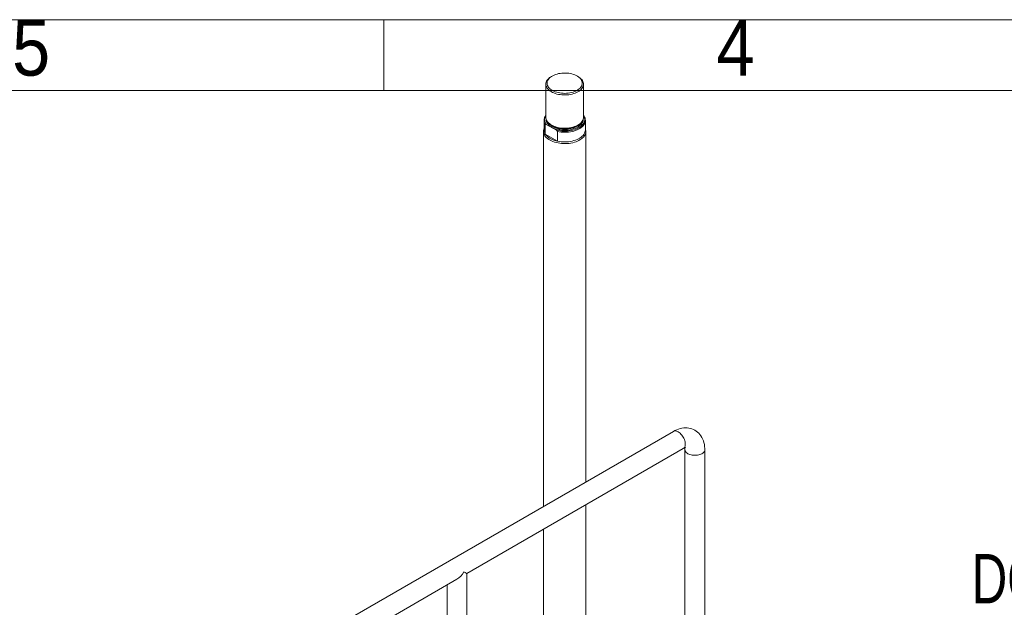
# Model space of a CAD drawing. Header units: millimetres. Extents: x 450 to 25135, y 150 to 17673.
# Tile 461 of 463: x 17989 to 20086, y 16419 to 17670. Entities that reach past the tile are written whole.
import ezdxf

# ---------------------------------------------------------------- set-up
doc = ezdxf.new("R2010")
doc.units = ezdxf.units.MM
doc.linetypes.add('SLD-Centrada-doble', pattern=[12.7, 6.35, -1.27, 1.27, -1.27, 1.27, -1.27])
doc.linetypes.add('SLD-Continua', pattern=[0])
doc.layers.add('COTAS', color=1, linetype='SLD-Continua')
doc.layers.add('OCULTA', color=8, linetype='SLD-Continua')
doc.styles.add('SLDTEXTSTYLE3', font='GOTHIC.TTF', dxfattribs={"width": 0.913})
doc.styles.add('SLDTEXTSTYLE6', font='ARIALN.TTF', dxfattribs={"width": 0.87})

# ---------------------------------------------------------------- blocks, each defined once
blk = doc.blocks.new('SW_NOTE_0_4')
at = {"layer": 'COTAS', "color": 0, "ltscale": 30, "char_height": 105, "attachment_point": 1, "style": 'SLDTEXTSTYLE6'}
for s, insert in [('DOOR TIGHTEN', (15.6, 123.2)), ('CYLINDER', (15.6, -12.1))]:
    blk.add_mtext(s, dxfattribs=dict(at, insert=insert))

msp = doc.modelspace()

# ---------------------------------------------------------------- linework, layer by layer
at = {"color": 7, "linetype": 'SLD-Continua', "lineweight": 18, "ltscale": 30}
for p, q in [((450, 17670), (25080, 17670)), ((18765, 17520), (18765, 17670)), ((600, 17520), (24930, 17520))]:
    msp.add_line(p, q, dxfattribs=at)
at = {"layer": 'OCULTA', "linetype": 'SLD-Continua', "lineweight": 18, "ltscale": 30}
for p, q in [((19123.5, 17550.5), (19121.7, 17549.5)), ((19178.3, 17549.5), (19176.5, 17550.5)), ((19110, 17533.2), (19110, 17462.5)), ((19190, 17462.5), (19190, 17533.2)), ((19110, 17466.6), (19109.8, 17466.4)), ((19190, 17466.5), (19191.2, 17464.8)), ((19106, 17456), (19106, 17435.6)), ((19108.7, 17447.2), (19110.9, 17447.6)), ((19108.7, 17426.7), (19108.7, 17447.2)), ((19132.6, 17435), (19110.9, 17447.6)), ((19121.7, 17446.1), (19122.9, 17445.4)), ((19177.1, 17445.4), (19178.3, 17446.1)), ((19194, 17435.6), (19194, 17456)), ((19105, 17432.5), (19105, 16634.2)), ((19106, 17438), (19105.8, 17437.5)), ((19134.7, 17411.8), (19108.7, 17426.7)), ((19134.7, 17432.2), (19132.6, 17435)), ((19134.7, 17411.8), (19134.7, 17432.2)), ((19194.2, 17437.5), (19194, 17438)), ((19195, 16686.1), (19195, 17432.5)), ((19381.4, 16793.7), (17931.8, 15957.1)), ((18941.6, 16491.2), (19402.5, 16757.2)), ((19406.2, 16755), (19406.2, 16394.7)), ((19448.4, 15964.8), (19448.4, 16755)), ((19195, 16272.8), (19195, 16637.5)), ((19105, 16585.5), (19105, 16220.8)), ((18941.6, 16100.3), (18941.6, 16491.2)), ((18434.8, 16198.7), (18920.5, 16479.1)), ((18899.4, 16466.9), (18899.4, 16102.2))]:
    msp.add_line(p, q, dxfattribs=at)
at = {"layer": 'OCULTA', "linetype": 'SLD-Continua', "lineweight": 18, "ltscale": 30, "flags": 128}
for points in [[(19176.5, 17519.9), (19178.9, 17521.5), (19181.1, 17523.1), (19183, 17524.9), (19184.5, 17526.8), (19185.8, 17528.8), (19186.7, 17530.8), (19187.3, 17532.9), (19187.5, 17535), (19187.4, 17537), (19186.9, 17539.1), (19186.1, 17541.2), (19184.9, 17543.1), (19183.4, 17545), (19181.6, 17546.9), (19179.5, 17548.6), (19177.1, 17550.1), (19174.5, 17551.6), (19171.7, 17552.9), (19168.6, 17554), (19165.4, 17555), (19162, 17555.7), (19158.5, 17556.3), (19155, 17556.7), (19151.4, 17556.8), (19147.7, 17556.8), (19144.1, 17556.6), (19140.6, 17556.2), (19137.1, 17555.5), (19133.8, 17554.7), (19130.6, 17553.7), (19127.6, 17552.6), (19124.8, 17551.2), (19122.2, 17549.8), (19119.9, 17548.2), (19117.9, 17546.4), (19116.2, 17544.6), (19114.8, 17542.6), (19113.7, 17540.7), (19113, 17538.6), (19112.6, 17536.5), (19112.5, 17534.4), (19112.8, 17532.4), (19113.5, 17530.3), (19114.5, 17528.3), (19115.8, 17526.3), (19117.4, 17524.5), (19119.4, 17522.7), (19121.6, 17521.1), (19124.1, 17519.6), (19126.9, 17518.2), (19129.8, 17517), (19133, 17515.9), (19136.3, 17515.1), (19139.7, 17514.4), (19143.2, 17513.9), (19146.8, 17513.7), (19150.4, 17513.6), (19154.1, 17513.7), (19157.6, 17514), (19161.1, 17514.6), (19164.6, 17515.3), (19167.8, 17516.2), (19170.9, 17517.3), (19173.8, 17518.5), (19176.5, 17519.9)], [(19178.3, 17516.9), (19175.5, 17515.4), (19172.5, 17514.1), (19169.3, 17513), (19165.9, 17512), (19162.4, 17511.2), (19158.8, 17510.7), (19155.1, 17510.3), (19151.4, 17510.1), (19147.6, 17510.1), (19143.9, 17510.4), (19140.2, 17510.8), (19136.7, 17511.4), (19133.2, 17512.2), (19129.9, 17513.2), (19126.7, 17514.4), (19123.8, 17515.7), (19121.1, 17517.2), (19118.6, 17518.9), (19116.4, 17520.6), (19114.5, 17522.5), (19112.9, 17524.5), (19111.7, 17526.5), (19110.8, 17528.6), (19110.2, 17530.7), (19110, 17532.9), (19110.1, 17535.1), (19110.6, 17537.2), (19111.4, 17539.3), (19112.6, 17541.4), (19114.1, 17543.4), (19115.9, 17545.3), (19118, 17547.1), (19120.4, 17548.7), (19121.7, 17549.5)], [(19178.3, 17549.5), (19180.2, 17548.3), (19182.5, 17546.6), (19184.6, 17544.8), (19186.3, 17542.9), (19187.7, 17540.9), (19188.8, 17538.8), (19189.5, 17536.7), (19189.9, 17534.5), (19190, 17532.4), (19189.7, 17530.2), (19189, 17528.1), (19188, 17526), (19186.7, 17524), (19185, 17522), (19183.1, 17520.2), (19180.8, 17518.5), (19178.3, 17516.9)], [(19132.6, 17435), (19136.3, 17434.2), (19140.1, 17433.6), (19144, 17433.2), (19147.9, 17432.9), (19151.9, 17432.9), (19155.8, 17433.1), (19159.7, 17433.6), (19163.6, 17434.2), (19167.3, 17435), (19170.8, 17436), (19174.2, 17437.2), (19177.4, 17438.6), (19180.3, 17440.2), (19183, 17441.8), (19185.3, 17443.7), (19187.4, 17445.6), (19189.2, 17447.7), (19190.6, 17449.8), (19191.7, 17452), (19192.4, 17454.3), (19192.8, 17456.5), (19192.8, 17458.8), (19192.4, 17461.1), (19191.7, 17463.4), (19190.6, 17465.6), (19190, 17466.5)], [(19110, 17462.5), (19110.1, 17461.1), (19110.5, 17459), (19111.2, 17456.8), (19112.3, 17454.8), (19113.7, 17452.8), (19115.4, 17450.8), (19117.5, 17449), (19119.8, 17447.3), (19122.4, 17445.8), (19125.2, 17444.3), (19128.3, 17443.1), (19131.5, 17442), (19134.9, 17441.1), (19138.4, 17440.4), (19142.1, 17439.8), (19145.8, 17439.5), (19149.5, 17439.4), (19153.3, 17439.4), (19157, 17439.7), (19160.6, 17440.2), (19164.2, 17440.9), (19167.6, 17441.7), (19170.9, 17442.8), (19174, 17444), (19176.9, 17445.4), (19179.6, 17446.9), (19182, 17448.6), (19184.1, 17450.4), (19185.9, 17452.3), (19187.4, 17454.3), (19188.5, 17456.3), (19189.4, 17458.4), (19189.9, 17460.6), (19190, 17462.5)], [(19122.9, 17445.4), (19125, 17444.3), (19127.9, 17443), (19131, 17441.9), (19134.3, 17440.9), (19137.7, 17440.1), (19141.3, 17439.5), (19144.9, 17439.2), (19148.6, 17439), (19152.3, 17439), (19156, 17439.2), (19159.6, 17439.7), (19163.1, 17440.3), (19166.5, 17441.1), (19169.8, 17442.1), (19172.9, 17443.3), (19175.7, 17444.7), (19177.1, 17445.4)], [(19191.2, 17464.8), (19192.5, 17462.6), (19193.3, 17460.4), (19193.8, 17458.1), (19194, 17455.8), (19193.8, 17453.5), (19193.2, 17451.2), (19192.2, 17448.9), (19190.9, 17446.7), (19189.3, 17444.6), (19187.3, 17442.6), (19185.1, 17440.7), (19182.5, 17438.9), (19179.7, 17437.2), (19176.6, 17435.8), (19173.3, 17434.5), (19169.8, 17433.3), (19166.1, 17432.4), (19162.3, 17431.6), (19158.4, 17431.1), (19154.4, 17430.7), (19150.4, 17430.6), (19146.4, 17430.7), (19142.4, 17431), (19138.5, 17431.5), (19134.7, 17432.2)], [(19105.8, 17437.5), (19105.6, 17436.8), (19105.1, 17434.6), (19105, 17432.3), (19105.2, 17430), (19105.8, 17427.7), (19106.7, 17425.5), (19108, 17423.3), (19109.5, 17421.2), (19111.4, 17419.1), (19113.6, 17417.2), (19116.1, 17415.4), (19118.9, 17413.8), (19121.9, 17412.3), (19125.1, 17410.9), (19128.5, 17409.7), (19132.1, 17408.7), (19135.8, 17407.9), (19139.6, 17407.3), (19143.5, 17406.8), (19147.5, 17406.6), (19151.5, 17406.6), (19155.5, 17406.8), (19159.4, 17407.1), (19163.2, 17407.7), (19167, 17408.5), (19170.6, 17409.5), (19174.1, 17410.6), (19177.3, 17411.9), (19180.4, 17413.4), (19183.2, 17415), (19185.7, 17416.8), (19188, 17418.7), (19190, 17420.6), (19191.7, 17422.7), (19193, 17424.9), (19194, 17427.1), (19194.7, 17429.4), (19195, 17431.7), (19194.9, 17434), (19194.5, 17436.3), (19194.2, 17437.5)], [(19108.7, 17426.7), (19110.4, 17424.5), (19112.4, 17422.4), (19114.8, 17420.4), (19117.4, 17418.5), (19120.4, 17416.8), (19123.6, 17415.3), (19127.1, 17413.9), (19130.8, 17412.7), (19134.7, 17411.8)], [(19134.7, 17411.8), (19138.5, 17411.1), (19142.4, 17410.6), (19146.4, 17410.3), (19150.4, 17410.2), (19154.4, 17410.3), (19158.4, 17410.7), (19162.3, 17411.2), (19166.1, 17412), (19169.8, 17412.9), (19173.3, 17414), (19176.6, 17415.4), (19179.7, 17416.8), (19182.5, 17418.5), (19185.1, 17420.3), (19187.3, 17422.2), (19189.3, 17424.2), (19190.9, 17426.3), (19192.2, 17428.5), (19193.2, 17430.7), (19193.8, 17433), (19194, 17435.4), (19194, 17435.6)], [(19448.4, 16755), (19448.3, 16757.5), (19448, 16761.8), (19447.4, 16766.1), (19446.5, 16770.2), (19445.3, 16774.1), (19443.8, 16777.8), (19442.1, 16781.2), (19440.1, 16784.4), (19437.9, 16787.4), (19435.4, 16790.1), (19432.8, 16792.5), (19430, 16794.6), (19427.1, 16796.4), (19424, 16798), (19420.8, 16799.2), (19417.5, 16800.2), (19414.1, 16800.9), (19410.6, 16801.3), (19407.1, 16801.4), (19403.5, 16801.2), (19399.8, 16800.7), (19396.1, 16799.9), (19392.4, 16798.7), (19388.7, 16797.3), (19384.9, 16795.6), (19381.4, 16793.7)], [(19381.4, 16793.7), (19382.9, 16794.4), (19384.5, 16794.7), (19386.2, 16794.7), (19388.1, 16794.3), (19390, 16793.7), (19391.9, 16792.7)], [(19381.4, 16793.7), (19382.9, 16794.4), (19384.5, 16794.7), (19386.2, 16794.7), (19388.1, 16794.3), (19390, 16793.7), (19391.9, 16792.7), (19393.9, 16791.4), (19395.8, 16789.9), (19397.6, 16788.1), (19399.4, 16786.1), (19401, 16783.9), (19402.5, 16781.6), (19403.8, 16779.1), (19404.8, 16776.6), (19405.7, 16774.1), (19406.3, 16771.6), (19406.7, 16769.2), (19406.8, 16766.9), (19406.7, 16764.7), (19406.3, 16762.7), (19405.7, 16760.9), (19404.8, 16759.4), (19403.8, 16758.2), (19402.5, 16757.2), (19402.4, 16757.2)], [(19391.9, 16792.7), (19393.9, 16791.4), (19395.8, 16789.9), (19397.6, 16788.1), (19399.4, 16786.1), (19401, 16783.9), (19402.5, 16781.6), (19403.8, 16779.1), (19404.8, 16776.6), (19405.7, 16774.1), (19406.3, 16771.6), (19406.7, 16769.2), (19406.8, 16766.9), (19406.7, 16764.7), (19406.3, 16762.7), (19405.7, 16760.9), (19404.8, 16759.4), (19403.8, 16758.2), (19402.5, 16757.2), (19402.5, 16757.2)], [(19406.2, 16755), (19406.4, 16753.4), (19406.9, 16751.9), (19407.8, 16750.4), (19409, 16749), (19410.6, 16747.6), (19412.4, 16746.4), (19414.4, 16745.4), (19416.7, 16744.5), (19419.2, 16743.8), (19421.8, 16743.3), (19424.5, 16743), (19427.3, 16742.9), (19430, 16743), (19432.7, 16743.3), (19435.4, 16743.8), (19437.8, 16744.5), (19440.1, 16745.4), (19442.2, 16746.4), (19444, 16747.6), (19445.5, 16749), (19446.8, 16750.4), (19447.6, 16751.9), (19448.2, 16753.4), (19448.4, 16755)], [(19406.2, 16755), (19406.4, 16753.4), (19406.9, 16751.9), (19407.8, 16750.4), (19409, 16749), (19410.6, 16747.6), (19412.4, 16746.4)], [(19412.4, 16746.4), (19414.4, 16745.4), (19416.7, 16744.5), (19419.2, 16743.8), (19421.8, 16743.3), (19424.5, 16743), (19427.3, 16742.9), (19430, 16743), (19432.7, 16743.3), (19435.4, 16743.8), (19437.8, 16744.5), (19440.1, 16745.4), (19442.2, 16746.4), (19444, 16747.6), (19445.5, 16749), (19446.8, 16750.4), (19447.6, 16751.9), (19448.2, 16753.4), (19448.4, 16755)]]:
    msp.add_lwpolyline(points, dxfattribs=at)
at = {"layer": 'OCULTA', "linetype": 'SLD-Centrada-doble', "lineweight": 18, "ltscale": 30, "flags": 128}
for points in [[(19189.4, 17458.4), (19189.4, 17457.1), (19189.1, 17454.9), (19188.5, 17452.8), (19187.5, 17450.7), (19186.2, 17448.7), (19184.6, 17446.7), (19182.6, 17444.9), (19180.4, 17443.2), (19177.9, 17441.6), (19175.1, 17440.1), (19172.1, 17438.8), (19168.9, 17437.7), (19165.5, 17436.7), (19162, 17436), (19158.4, 17435.4), (19154.7, 17435.1), (19150.9, 17434.9), (19147.2, 17435), (19143.5, 17435.2), (19139.8, 17435.7), (19136.2, 17436.3), (19132.8, 17437.2), (19129.5, 17438.2), (19126.4, 17439.4), (19123.5, 17440.8), (19120.8, 17442.3), (19118.4, 17444), (19116.3, 17445.8), (19114.6, 17447.7), (19113.1, 17449.7), (19111.9, 17451.8), (19111.1, 17453.9), (19110.7, 17456), (19110.6, 17458.2), (19110.6, 17458.4)], [(19113.8, 17452.6), (19114.8, 17451), (19116.3, 17449), (19118.1, 17447.2), (19120.2, 17445.5), (19122.6, 17443.9), (19125.3, 17442.4), (19128.1, 17441.1), (19131.2, 17440), (19134.5, 17439.1), (19137.9, 17438.3), (19141.4, 17437.7), (19145, 17437.3), (19148.6, 17437.1), (19152.3, 17437.2), (19155.9, 17437.4), (19159.5, 17437.8), (19163, 17438.5), (19166.3, 17439.3), (19169.5, 17440.3), (19172.6, 17441.5), (19175.4, 17442.8), (19178, 17444.3), (19180.3, 17445.9), (19182.3, 17447.7), (19184.1, 17449.5), (19185.5, 17451.5), (19186.1, 17452.6)], [(19182.6, 17449.1), (19182.3, 17448.8), (19180.3, 17447.1), (19178, 17445.5), (19175.4, 17444), (19172.6, 17442.6), (19169.5, 17441.4), (19166.3, 17440.4), (19163, 17439.6), (19159.5, 17439), (19155.9, 17438.6), (19152.3, 17438.3), (19148.6, 17438.3), (19145, 17438.5), (19141.4, 17438.9), (19137.9, 17439.5), (19134.5, 17440.2), (19131.2, 17441.2), (19128.1, 17442.3), (19125.3, 17443.6), (19122.6, 17445.1), (19120.2, 17446.7), (19118.1, 17448.4), (19117.4, 17449.1)]]:
    msp.add_lwpolyline(points, dxfattribs=at)
at = {"layer": 'OCULTA', "linetype": 'SLD-Continua', "lineweight": 18, "ltscale": 900}
for centre, radius, start, end in [((19122.1, 17456), 16, 139.9244, 213.6671), ((19122.8, 17457.6), 15.6, 145.1827, 220.0189), ((19122.3, 17435.8), 16.3, 180.7572, 213.8406), ((19409.1, 16747.7), 11.6, 96.6575, 124.8107), ((19388.9, 16755.4), 17.3, 358.9262, 11.4127)]:
    msp.add_arc(centre, radius, start, end, dxfattribs=at)
for major_axis, ratio, start_param, end_param in [((14.9, 25.8), 0.577299, 3.926858, 4.712522), ((21.1, -12.2), 0.000231, 6.283052, 7.068717)]:
    msp.add_ellipse((18920.5, 16503.4), major_axis=major_axis, ratio=ratio, start_param=start_param, end_param=end_param, dxfattribs=at)

# ---------------------------------------------------------------- block references
at = {"layer": 'COTAS', "ltscale": 30}
msp.add_blockref('SW_NOTE_0_4', (20001.3, 16409.6), dxfattribs=at)

# ---------------------------------------------------------------- texts
at = {"color": 7, "linetype": 'Continuous', "lineweight": 0, "ltscale": 30, "char_height": 119.1, "attachment_point": 2, "style": 'SLDTEXTSTYLE3'}
for s, insert in [('5', (18013.8, 17670.4)), ('4', (19513.8, 17670.4))]:
    msp.add_mtext(s, dxfattribs=dict(at, insert=insert))

doc.saveas('drawing.dxf')
